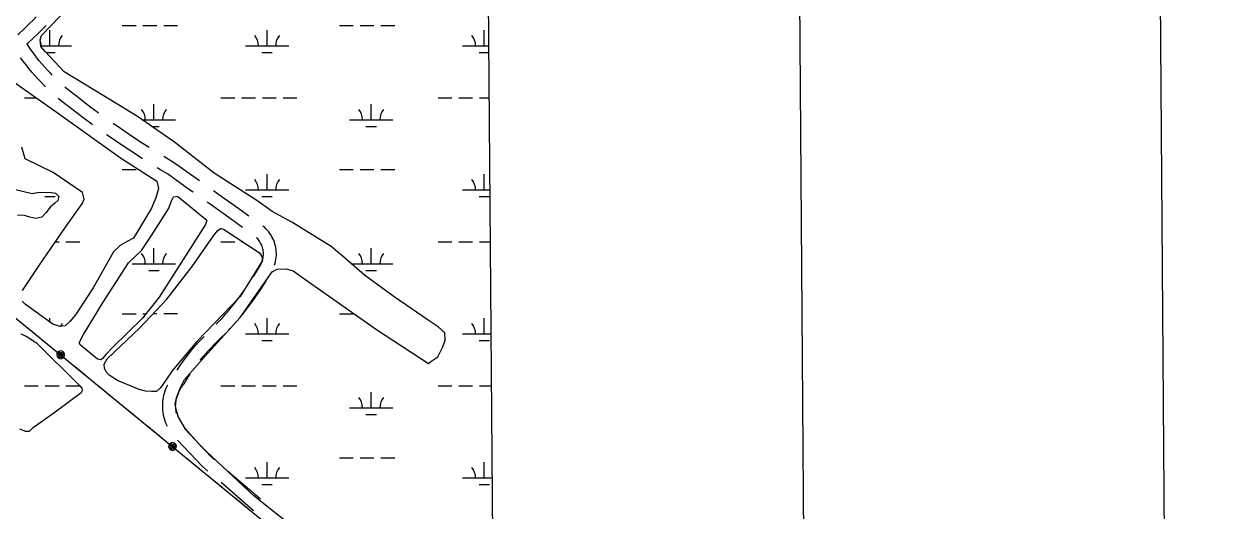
# Model space of a CAD drawing. Extents: x 3535183 to 3573198, y 534952 to 560562.
# Drawn here: x 3569826 to 3572615, y 556179 to 557303 of the extents above; entities that cross this region are included whole.
import ezdxf

# ---------------------------------------------------------------- set-up
doc = ezdxf.new("R2010")
doc.units = 0
for name, color, linetype in [('G-ANNO-NPLT', 7, 'Continuous'), ('V-ANNO-SYMB', 7, 'Continuous'), ('V-GRID-FRAM', 7, 'Continuous'), ('V-ROAD-CNTR', 7, 'Continuous'), ('V-UTIL-LINE', 7, 'Continuous'), ('V-WETL-SWMP', 7, 'Continuous')]:
    doc.layers.add(name, color=color, linetype=linetype)

msp = doc.modelspace()

# ---------------------------------------------------------------- linework, layer by layer
at = {"layer": 'G-ANNO-NPLT'}
msp.add_lwpolyline([(3535949.2, 535534.9), (3572614.9, 535812.3), (3572432.1, 559978.2), (3535766.5, 559700.9)], close=True, dxfattribs=at)
at = {"layer": 'V-ANNO-SYMB'}
msp.add_lwpolyline([(3538694.6, 536180.8), (3571776.8, 536431), (3571603.5, 559346.9), (3538521.2, 559096.7), (3538694.6, 536180.8)], dxfattribs=at)
at = {"layer": 'V-GRID-FRAM'}
msp.add_lwpolyline([(3539245.8, 558535.3), (3570887.5, 558774.6), (3571033, 540592.1), (3539375.4, 540352.7), (3539245.8, 558535.3)], dxfattribs=at)
at = {"layer": 'V-ROAD-CNTR'}
msp.add_line((3570372.1, 556205.2), (3570296.4, 556270.4), dxfattribs=at)
for points in [[(3569811.7, 557278.5), (3569814.5, 557281.1), (3569825.7, 557291.4), (3569836.7, 557301.9), (3569847.6, 557312.6), (3569854.4, 557319.5)], [(3569832.9, 557257.2), (3569834.8, 557259), (3569846.2, 557269.6), (3569857.6, 557280.4), (3569868.7, 557291.3), (3569877, 557299.6)], [(3569842.6, 557242.7), (3569836.8, 557251), (3569832.3, 557257.7)], [(3569875.4, 557158.2), (3569872.8, 557160.7), (3569865.4, 557168.3), (3569858.1, 557176), (3569851, 557183.9), (3569844.1, 557191.9), (3569837.4, 557200.1), (3569830.8, 557208.4), (3569824.3, 557216.8), (3569818.2, 557225.2)], [(3569890.9, 557185.1), (3569887, 557189.1), (3569880.2, 557196.3), (3569873.5, 557203.8), (3569867, 557211.3), (3569860.6, 557219), (3569854.4, 557226.8), (3569848.4, 557234.7), (3569842.4, 557242.9)], [(3569999.2, 557096.7), (3569997.4, 557098), (3569980.5, 557110.5), (3569963.7, 557123.2), (3569946.9, 557136.1), (3569938.8, 557142.3), (3569931, 557148.5), (3569923.3, 557154.9), (3569920.1, 557157.7)], [(3569984.3, 557070.4), (3569979.7, 557073.8), (3569962.5, 557086.5), (3569945.5, 557099.4), (3569928.6, 557112.3), (3569920.4, 557118.6), (3569912.1, 557125.2), (3569904.9, 557131.2)], [(3570114.9, 557017.9), (3570101.5, 557026.4), (3570083.8, 557037.9), (3570066.3, 557049.6), (3570048.9, 557061.4), (3570031.7, 557073.4)], [(3570100, 556991.7), (3570085.2, 557001.2), (3570067.3, 557012.8), (3570049.6, 557024.7), (3570031.9, 557036.7), (3570016.8, 557047.2)], [(3570231.5, 556940.6), (3570223.7, 556946.1), (3570173.8, 556981.8), (3570155.1, 556993), (3570148.9, 556996.8)], [(3570216.6, 556914.4), (3570206.3, 556921.7), (3570157.3, 556956.7), (3570139.6, 556967.3), (3570134, 556970.7)], [(3570345.6, 556859.5), (3570322.7, 556875.7), (3570273.2, 556910.9), (3570264.1, 556917.4)], [(3570330.7, 556833.3), (3570305.4, 556851.3), (3570255.8, 556886.5), (3570249.2, 556891.2)], [(3570405.1, 556746.2), (3570405.1, 556746.3), (3570406.4, 556750.6), (3570407.4, 556754.9), (3570408.2, 556759.4), (3570408.8, 556763.8), (3570409.1, 556768.3), (3570409.2, 556772.8), (3570409, 556777.3), (3570408.6, 556781.8), (3570407.9, 556786.2), (3570407, 556790.6), (3570405.9, 556795), (3570404.5, 556799.2), (3570402.9, 556803.4), (3570401.1, 556807.5), (3570399, 556811.5), (3570396.8, 556815.4), (3570394.3, 556819.2), (3570391.6, 556822.8), (3570388.7, 556826.2), (3570385.7, 556829.5), (3570382.5, 556832.7), (3570379.1, 556835.6), (3570378.2, 556836.3)], [(3570356.6, 556719.8), (3570361.6, 556727.9), (3570367.6, 556738), (3570373.3, 556747.8), (3570374.5, 556750.3), (3570375.6, 556752.9), (3570376.6, 556755.6), (3570377.4, 556758.3), (3570378.1, 556761.1), (3570378.6, 556763.9), (3570378.9, 556766.8), (3570379.1, 556769.6), (3570379.2, 556772.5), (3570379.1, 556775.3), (3570378.8, 556778.2), (3570378.4, 556781), (3570377.8, 556783.8), (3570377.1, 556786.6), (3570376.2, 556789.3), (3570375.2, 556792), (3570374, 556794.6), (3570372.7, 556797.1), (3570371.3, 556799.6), (3570369.7, 556802), (3570368, 556804.3), (3570366.2, 556806.5), (3570364.2, 556808.5), (3570363, 556809.7)], [(3570328.4, 556629.7), (3570330.5, 556632.3), (3570338.2, 556641.8), (3570345.7, 556651.5), (3570353.1, 556661.3), (3570360.2, 556671.3), (3570367.3, 556681.3), (3570374.1, 556691.5), (3570380.7, 556701.8), (3570386.4, 556711)], [(3570270.4, 556609.7), (3570276.3, 556615.9), (3570284.3, 556624.6), (3570292.1, 556633.3), (3570299.8, 556642.2), (3570307.3, 556651.2), (3570314.7, 556660.4), (3570321.9, 556669.7), (3570328.9, 556679.1), (3570334.3, 556686.5)], [(3570179.8, 556503.5), (3570181.1, 556505.5), (3570186.7, 556513.9), (3570192.4, 556522.2), (3570198.3, 556530.4), (3570204.4, 556538.4), (3570210.6, 556546.3), (3570217, 556554.1), (3570223.6, 556561.8), (3570230.4, 556569.3), (3570237.3, 556576.6), (3570242, 556581.5)], [(3570233.5, 556526.8), (3570234, 556527.5), (3570240, 556534.8), (3570246.1, 556541.9), (3570252.5, 556549), (3570258.9, 556555.9), (3570265.5, 556562.6), (3570272.4, 556569.3), (3570281.1, 556577.8), (3570289.7, 556586.5), (3570298.2, 556595.4), (3570302, 556599.6)], [(3570178.3, 556403.5), (3570177.7, 556406.2), (3570177.2, 556409.8), (3570176.7, 556413.4), (3570176.5, 556417.1), (3570176.4, 556420.7), (3570176.5, 556424.4), (3570176.8, 556428), (3570177.2, 556431.6), (3570177.8, 556435.2), (3570178.6, 556438.8), (3570179.5, 556442.3), (3570180.6, 556445.8), (3570181.9, 556449.2), (3570183.3, 556452.6), (3570184.8, 556455.9), (3570186.6, 556459.1), (3570188.4, 556462.2), (3570190.5, 556465.2), (3570192.6, 556468.2), (3570195.8, 556472.1), (3570201.3, 556481.2), (3570206.3, 556489.2), (3570209.8, 556494.6)], [(3570157.3, 556373.4), (3570155.8, 556376.6), (3570153.8, 556381.3), (3570152.1, 556386), (3570150.6, 556390.9), (3570149.3, 556395.7), (3570148.3, 556400.7), (3570147.4, 556405.7), (3570146.9, 556410.7), (3570146.5, 556415.7), (3570146.4, 556420.8), (3570146.5, 556425.8), (3570146.9, 556430.9), (3570147.5, 556435.9), (3570148.3, 556440.9), (3570149.4, 556445.8), (3570150.7, 556450.7), (3570152.2, 556455.5), (3570153.9, 556460.2), (3570155.9, 556464.9), (3570158.1, 556469.5), (3570158.3, 556469.8)], [(3570266, 556296.5), (3570258.4, 556303.1), (3570196.6, 556368.4)], [(3570250.9, 556270), (3570237.6, 556281.4), (3570180.9, 556341.4)], [(3570357, 556178.6), (3570355.9, 556179.6), (3570281.2, 556243.9)]]:
    msp.add_lwpolyline(points, dxfattribs=at)
at = {"layer": 'V-UTIL-LINE'}
for points in [[(3567213.8, 558749.3), (3570902.8, 555726)], [(3569854.3, 556585.2), (3569880.6, 556563.7)], [(3569910.8, 556539), (3569911, 556541.8), (3569909, 556540.7), (3569908.9, 556537.9), (3569911.3, 556536.3), (3569913.6, 556538.9), (3569913.3, 556543.5), (3569909.1, 556544.6), (3569905.2, 556541.8), (3569905.4, 556537.2), (3569908.1, 556533.7), (3569913, 556533.7), (3569916.7, 556537.8), (3569916.5, 556545.9), (3569913.4, 556547.6), (3569909.9, 556547.9), (3569906.6, 556546.9), (3569903.8, 556544.7), (3569902.2, 556541.6), (3569901.8, 556538.1), (3569902.9, 556534.7), (3569905.1, 556532), (3569908.2, 556530.4), (3569911.7, 556530), (3569915, 556531), (3569917.8, 556533.3), (3569919.4, 556536.4), (3569919.8, 556539.9), (3569918.7, 556543.2), (3569916.5, 556545.9)], [(3569941, 556514.2), (3569967.3, 556492.7)], [(3569998.2, 556467.3), (3570024.5, 556445.8)], [(3570055.4, 556420.4), (3570081.7, 556398.9)], [(3570112.7, 556373.5), (3570139, 556352)], [(3570169.1, 556327.3), (3570169.4, 556330.1), (3570167.4, 556329), (3570167.2, 556326.2), (3570169.7, 556324.6), (3570171.9, 556327.1), (3570171.6, 556331.8), (3570167.5, 556332.9), (3570163.5, 556330.1), (3570163.7, 556325.5), (3570166.5, 556322), (3570171.3, 556322), (3570175, 556326.1), (3570174.8, 556334.2), (3570171.7, 556335.9), (3570168.2, 556336.2), (3570164.9, 556335.2), (3570162.2, 556333), (3570160.5, 556329.9), (3570160.2, 556326.4), (3570161.2, 556323), (3570163.4, 556320.3), (3570166.5, 556318.6), (3570170, 556318.3), (3570173.4, 556319.3), (3570176.1, 556321.6), (3570177.7, 556324.7), (3570178.1, 556328.1), (3570177.1, 556331.5), (3570174.8, 556334.2)], [(3570199.3, 556302.5), (3570225.6, 556281)], [(3570256.5, 556255.6), (3570282.8, 556234.1)], [(3570313.8, 556208.7), (3570340.1, 556187.2)]]:
    msp.add_lwpolyline(points, dxfattribs=at)
at = {"layer": 'V-WETL-SWMP'}
for p, q in [((3570889.9, 558478.7), (3570910.5, 555900.8)), ((3569866.3, 557276.5), (3569987, 557401.9)), ((3569863, 557266.3), (3569866.3, 557276.5)), ((3569885.8, 557252.8), (3569885.8, 557288.8)), ((3570052.8, 557299.3), (3570084.8, 557299.3)), ((3570100.8, 557299.3), (3570132.8, 557299.3)), ((3570148.8, 557299.3), (3570180.8, 557299.3)), ((3570387.7, 557252.8), (3570387.7, 557288.8)), ((3570554.7, 557299.3), (3570586.7, 557299.3)), ((3570602.7, 557299.3), (3570634.7, 557299.3)), ((3570650.7, 557299.3), (3570682.7, 557299.3)), ((3570889.6, 557252.8), (3570889.6, 557288.8)), ((3569864.8, 557251.3), (3569863, 557266.3)), ((3569864.6, 557252.8), (3569935.8, 557252.8)), ((3569874.6, 557239.6), (3569864.8, 557251.3)), ((3570337.7, 557252.8), (3570437.7, 557252.8)), ((3570839.6, 557252.8), (3570899.7, 557252.8)), ((3569919, 557192.7), (3569874.6, 557239.6)), ((3569876.7, 557237.4), (3569897.8, 557237.4)), ((3570375.7, 557237.4), (3570399.7, 557237.4)), ((3570877.6, 557237.4), (3570899.8, 557237.4)), ((3570008.9, 557137.9), (3569919, 557192.7)), ((3570088, 557089.6), (3570008.9, 557137.9)), ((3569826.9, 557132.8), (3569853.8, 557132.8)), ((3570126.2, 557082), (3570126.2, 557118)), ((3570280.8, 557132.8), (3570312.8, 557132.8)), ((3570328.8, 557132.8), (3570360.8, 557132.8)), ((3570376.8, 557132.8), (3570408.8, 557132.8)), ((3570424.8, 557132.8), (3570456.8, 557132.8)), ((3570628.2, 557082), (3570628.2, 557118)), ((3570782.7, 557132.8), (3570814.7, 557132.8)), ((3570830.7, 557132.8), (3570862.7, 557132.8)), ((3570878.7, 557132.8), (3570900.6, 557132.8)), ((3570174, 557030.1), (3570088, 557089.6)), ((3570099, 557082), (3570176.2, 557082)), ((3570578.2, 557082), (3570678.2, 557082)), ((3570121.3, 557066.6), (3570138.2, 557066.6)), ((3570616.2, 557066.6), (3570640.2, 557066.6)), ((3570265.6, 556958.1), (3570174, 557030.1)), ((3570052.8, 556966.6), (3570084.8, 556966.6)), ((3570554.7, 556966.6), (3570586.7, 556966.6)), ((3570602.7, 556966.6), (3570634.7, 556966.6)), ((3570650.7, 556966.6), (3570682.7, 556966.6)), ((3570366.4, 556893.7), (3570265.6, 556958.1)), ((3570387.7, 556920.2), (3570387.7, 556956.2)), ((3570889.6, 556920.2), (3570889.6, 556956.2)), ((3570337.7, 556920.2), (3570437.7, 556920.2)), ((3570839.6, 556920.2), (3570902.3, 556920.2)), ((3569873.8, 556904.7), (3569897.8, 556904.7)), ((3570399.3, 556869.6), (3570366.4, 556893.7)), ((3570375.7, 556904.7), (3570399.7, 556904.7)), ((3570877.6, 556904.7), (3570901.6, 556904.7)), ((3570444.8, 556845.4), (3570399.3, 556869.6)), ((3570535.4, 556788.7), (3570444.8, 556845.4)), ((3569899, 556800.1), (3569906.9, 556800.1)), ((3569922.9, 556800.1), (3569954.9, 556800.1)), ((3570280.8, 556800.1), (3570312.8, 556800.1)), ((3570328.8, 556800.1), (3570331.3, 556800.1)), ((3570782.7, 556800.1), (3570814.7, 556800.1)), ((3570830.7, 556800.1), (3570862.7, 556800.1)), ((3570878.7, 556800.1), (3570903.3, 556800.1)), ((3570126.2, 556749.4), (3570126.2, 556785.4)), ((3570565.1, 556764.1), (3570535.4, 556788.7)), ((3570628.2, 556749.4), (3570628.2, 556785.4)), ((3570076.2, 556749.4), (3570176.2, 556749.4)), ((3570612.5, 556723), (3570565.1, 556764.1)), ((3570582.1, 556749.4), (3570678.2, 556749.4)), ((3570114.2, 556733.9), (3570138.2, 556733.9)), ((3570325.4, 556625.3), (3570399.3, 556730.2)), ((3570399.3, 556730.2), (3570410.7, 556737)), ((3570410.7, 556737), (3570432, 556737.6)), ((3570432, 556737.6), (3570447.8, 556733.1)), ((3570447.8, 556733.1), (3570475.2, 556713.9)), ((3570681.6, 556672.9), (3570612.5, 556723)), ((3570616.2, 556733.9), (3570640.2, 556733.9)), ((3570475.2, 556713.9), (3570640.2, 556597.5)), ((3570760.2, 556618.6), (3570681.6, 556672.9)), ((3570052.8, 556633.9), (3570084.8, 556633.9)), ((3570100.8, 556633.9), (3570107.9, 556633.9)), ((3570124.9, 556634), (3570132.8, 556634)), ((3570148.8, 556634), (3570180.8, 556634)), ((3570554.7, 556633.9), (3570586.7, 556633.9)), ((3569885.8, 556614.3), (3569885.8, 556623.5)), ((3570250.6, 556542.7), (3570325.4, 556625.3)), ((3570387.7, 556587.5), (3570387.7, 556623.5)), ((3570783.2, 556603.7), (3570760.2, 556618.6)), ((3570889.6, 556587.5), (3570889.6, 556623.5)), ((3570337.7, 556587.5), (3570437.7, 556587.5)), ((3570640.2, 556597.5), (3570761, 556518.8)), ((3570798.7, 556589.5), (3570783.2, 556603.7)), ((3570799.3, 556572.4), (3570798.7, 556589.5)), ((3570839.6, 556587.5), (3570905, 556587.5)), ((3570375.7, 556572.1), (3570399.7, 556572.1)), ((3570782.1, 556533.9), (3570794.1, 556557.6)), ((3570794.1, 556557.6), (3570799.3, 556572.4)), ((3570877.6, 556572.1), (3570901.6, 556572.1)), ((3570197.1, 556481.7), (3570250.6, 556542.7)), ((3570761, 556518.8), (3570766.4, 556523.6)), ((3570766.4, 556523.6), (3570782.1, 556533.9)), ((3569826.9, 556467.4), (3569858.9, 556467.4)), ((3569874.9, 556467.4), (3569906.9, 556467.4)), ((3569922.9, 556467.4), (3569954.9, 556467.4)), ((3570186.8, 556461.6), (3570197.1, 556481.7)), ((3570280.8, 556467.4), (3570312.8, 556467.4)), ((3570328.8, 556467.4), (3570360.8, 556467.4)), ((3570376.8, 556467.4), (3570408.8, 556467.4)), ((3570424.8, 556467.4), (3570456.8, 556467.4)), ((3570782.7, 556467.4), (3570814.7, 556467.4)), ((3570830.7, 556467.4), (3570862.7, 556467.4)), ((3570878.7, 556467.4), (3570906, 556467.4)), ((3570177.6, 556435.8), (3570182.1, 556448.2)), ((3570182.1, 556448.2), (3570186.8, 556461.6)), ((3570628.2, 556416.7), (3570628.2, 556452.7)), ((3570175.6, 556424.6), (3570177.6, 556435.8)), ((3570177.2, 556412.4), (3570175.6, 556424.6)), ((3570183.3, 556394.9), (3570177.2, 556412.4)), ((3570578.2, 556416.7), (3570678.2, 556416.7)), ((3570198.4, 556368.7), (3570183.3, 556394.9)), ((3570616.2, 556401.2), (3570640.2, 556401.2)), ((3570236.1, 556326), (3570198.4, 556368.7)), ((3570357.1, 556213.2), (3570236.1, 556326)), ((3570554.7, 556301.2), (3570586.7, 556301.2)), ((3570602.7, 556301.2), (3570634.7, 556301.2)), ((3570650.7, 556301.2), (3570682.7, 556301.2)), ((3570387.7, 556254.8), (3570387.7, 556290.8)), ((3570889.6, 556254.8), (3570889.6, 556290.8)), ((3570337.7, 556254.8), (3570437.7, 556254.8)), ((3570839.6, 556254.8), (3570907.7, 556254.8)), ((3570375.7, 556239.4), (3570399.7, 556239.4)), ((3570877.6, 556239.4), (3570901.6, 556239.4)), ((3570555.2, 556055.6), (3570357.1, 556213.2))]:
    msp.add_line(p, q, dxfattribs=at)
for points in [[(3569774.5, 557188.5), (3569900.6, 557099.9), (3570049, 556993.7), (3570133.1, 556939.8), (3570136.7, 556922.9), (3570130.3, 556901.8), (3570123.7, 556885), (3570120.4, 556877.4), (3570079.1, 556808.6), (3570064, 556800.6), (3570048.2, 556791.7), (3570032.6, 556776.8), (3569985.4, 556694), (3569944.6, 556631.3), (3569932.9, 556616.3), (3569921, 556605.7), (3569909.2, 556604.2), (3569892.6, 556609.4), (3569829.2, 556654.8), (3569821.4, 556662.5)], [(3569822.3, 556687.8), (3569862.3, 556747.7), (3569922.2, 556833.4), (3569962, 556889.9), (3569962.8, 556893.1), (3569964.6, 556898.7), (3569961.1, 556914), (3569893.5, 556960.1), (3569828.9, 556991.8), (3569827.1, 556996.9), (3569820.8, 557018.3)], [(3569803.1, 556921.8), (3569844.8, 556911.6), (3569857.3, 556913.6), (3569884.2, 556914.5), (3569898.5, 556912.1), (3569906.3, 556904.9), (3569904.4, 556895.6), (3569897.2, 556889), (3569886.2, 556880.2), (3569876.6, 556866.6), (3569867.5, 556857), (3569853.6, 556854.1), (3569839.5, 556856.5), (3569827, 556860.5), (3569811.3, 556861.3)], [(3569818.7, 556587.3), (3569831.2, 556582.1), (3569845.7, 556573), (3569852.4, 556567.4), (3569853.3, 556567.8), (3569955, 556467.5), (3569959.8, 556461.9), (3569960.5, 556456.1), (3569958.4, 556451.2), (3569894.6, 556404.1), (3569844.5, 556368.7), (3569837.7, 556362), (3569830.2, 556361.8), (3569816.1, 556367.3)]]:
    msp.add_lwpolyline(points, dxfattribs=at)
for points in [[(3570180.3, 556905.6), (3570248.3, 556849.6), (3570245, 556840.1), (3570138.3, 556672), (3570099.5, 556623.4), (3570030.2, 556555.8), (3570016, 556540.4), (3570007.1, 556530.5), (3570003.6, 556527.3), (3569996, 556528.7), (3569956.6, 556561), (3569953.2, 556566.8), (3569963.7, 556586.2), (3570008.8, 556660.7), (3570067.1, 556751.5), (3570097.4, 556779.8), (3570120.2, 556814.6), (3570159.7, 556875.9), (3570165.8, 556892.5), (3570169.8, 556901.5), (3570172.5, 556903.8)], [(3570286.6, 556829.2), (3570370.5, 556774.6), (3570375.3, 556766), (3570377.1, 556757), (3570325.7, 556673.7), (3570225.1, 556569.3), (3570168.1, 556502.3), (3570153.6, 556480.7), (3570148.5, 556472.6), (3570141.2, 556462.5), (3570132.1, 556453.9), (3570120.3, 556454), (3570106.4, 556454.6), (3570091.8, 556459.1), (3570041.7, 556479.9), (3570022.4, 556492), (3570015.7, 556499.7), (3570011.6, 556508.1), (3570011, 556517.4), (3570017.8, 556529.8), (3570094, 556601.3), (3570156.1, 556667.1), (3570214.8, 556742.9), (3570263.8, 556813.9), (3570273.6, 556826.3), (3570280.3, 556830.4), (3570281.9, 556830.9)]]:
    msp.add_lwpolyline(points, close=True, dxfattribs=at)
for centre, start, end in [((3569941, 557253.3), 139.2282, 180.7718), ((3570332.4, 557253.3), 359.2282, 40.7718), ((3570442.9, 557253.3), 139.2282, 180.7718), ((3570834.3, 557253.3), 359.2282, 40.7718), ((3569830.5, 557253.3), 359.2282, 22.3091), ((3570071, 557082.5), 359.2282, 40.7718), ((3570181.5, 557082.5), 139.2282, 180.7718), ((3570572.9, 557082.5), 359.2282, 40.7718), ((3570683.4, 557082.5), 139.2282, 180.7718), ((3570332.4, 556920.6), 359.2282, 40.7718), ((3570442.9, 556920.6), 139.2282, 180.7718), ((3570834.3, 556920.6), 359.2282, 40.7718), ((3570071, 556749.8), 359.2282, 40.7718), ((3570181.5, 556749.8), 139.2282, 180.7718), ((3570572.9, 556749.8), 359.2282, 40.7718), ((3570683.4, 556749.8), 139.2282, 180.7718), ((3569941, 556588), 139.2282, 152.4472), ((3570332.4, 556588), 359.2282, 40.7718), ((3570442.9, 556588), 139.2282, 180.7718), ((3570834.3, 556588), 359.2282, 40.7718), ((3570572.9, 556417.2), 359.2282, 40.7718), ((3570683.4, 556417.2), 139.2282, 180.7718), ((3570332.4, 556255.3), 359.2282, 40.7718), ((3570442.9, 556255.3), 139.2282, 180.7718), ((3570834.3, 556255.3), 359.2282, 40.7718)]:
    msp.add_arc(centre, 35.2, start, end, dxfattribs=at)

doc.saveas('drawing.dxf')
